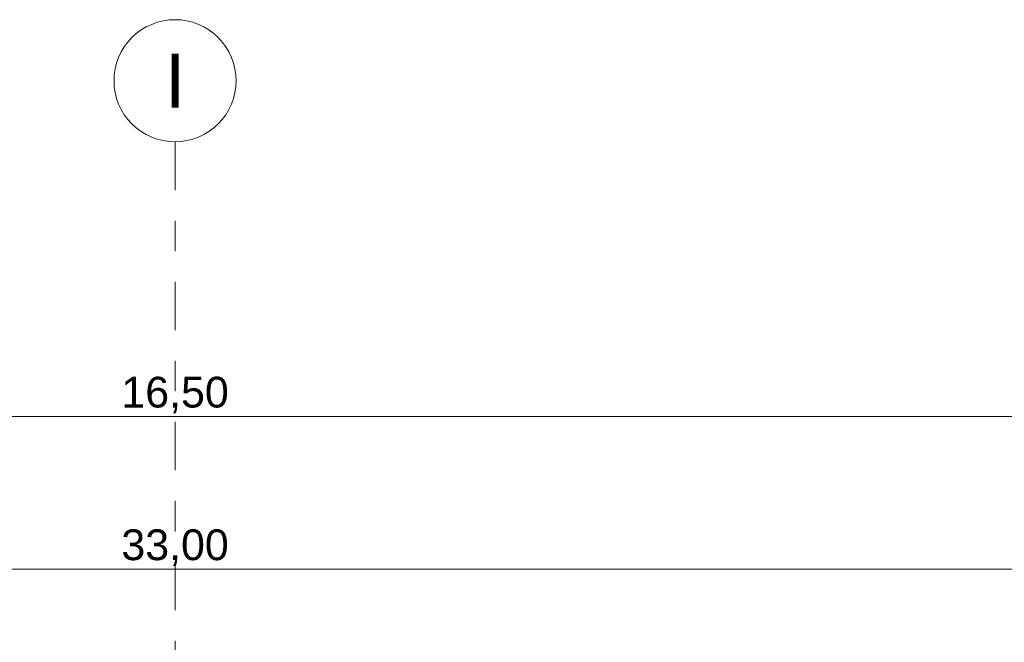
# Model space of a CAD drawing. Header units: metres. Extents: x -180 to 4, y -50 to 6.
# Tile 544 of 656: x -66.93 to -63.7, y 2.16 to 4.2. Entities that reach past the tile are written whole.
import ezdxf

# ---------------------------------------------------------------- set-up
doc = ezdxf.new("R2010")
doc.units = ezdxf.units.M
doc.header["$LTSCALE"] = 0.05
doc.header["$PDMODE"] = 1
doc.header["$PDSIZE"] = -2
doc.linetypes.add('Linienart-53', pattern=[5.291531, 3.175, -1.058062, 0.352704, -0.705764])
doc.layers.get('0').update_dxf_attribs({"lineweight": 25})
doc.layers.add('70 -71 Achsen- 1 Gebäudeachsen', color=7, linetype='Linienart-53', lineweight=18)
doc.layers.add('Keine', color=7, linetype='Continuous', lineweight=9)
doc.layers.add('70 -76 Bemaßung- 2 Allgemein', color=7, linetype='Continuous', lineweight=5, true_color=0x6666cc)
doc.styles.add('Arial', font='arial.ttf')
doc.dimstyles.new('k+k 1_50', dxfattribs={"dimtxt": 0.100689, "dimasz": 0.05302, "dimexe": 0.05, "dimexo": 0.15, "dimgap": 0.01, "dimtad": 1, "dimdec": 3, "dimtxsty": 'Arial', "dimblk": 'VW_SLASH', "dimblk1": 'VW_SLASH', "dimblk2": 'VW_SLASH', "dimcen": 0, "dimdle": 0.05, "dimadec": 3, "dimazin": 0, "dimtfac": 0.75, "dimtdec": 3, "dimtix": 1, "dimtmove": 0, "dimatfit": 0, "dimldrblk": 'VW_SLASH-1', "dimfxl": 0.125, "dimfxlon": 1, "dimfrac": 2, "dimtolj": 1, "dimarcsym": 0})

# ---------------------------------------------------------------- blocks, each defined once
blk = doc.blocks.new('VW_SLASH')
at = {"color": 0, "linetype": 'ByBlock', "lineweight": -2, "transparency": 16777216}
blk.add_line((0.943, 0), (-1, 0), dxfattribs=at)
at = {"color": 0, "lineweight": 20, "transparency": 16777216, "flags": 128}
blk.add_lwpolyline([(0.5, 0.5), (-0.5, -0.5)], dxfattribs=at)
blk = doc.blocks.new('*D10963')
at = {"layer": '70 -76 Bemaßung- 2 Allgemein', "color": 0, "lineweight": -2}
for p, q in [((-74.671, 3.05), (-74.671, 2.95)), ((-58.171, 3.05), (-58.171, 2.95)), ((-58.224, 2.9), (-74.618, 2.9))]:
    blk.add_line(p, q, dxfattribs=at)
at = {"layer": 'Defpoints', "color": 0}
for p in [(-74.671, 2.9), (-74.671, 2.9), (-58.171, 2.9)]:
    blk.add_point(p, dxfattribs=at)
at = {"layer": '70 -76 Bemaßung- 2 Allgemein', "color": 0, "lineweight": -2, "xscale": 0.05302001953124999, "yscale": 0.05302001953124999, "zscale": 0.05302001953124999, "rotation": 180}
blk.add_blockref('VW_SLASH', (-74.671, 2.9), dxfattribs=at)
at = {"layer": '70 -76 Bemaßung- 2 Allgemein', "color": 0, "lineweight": -2, "xscale": 0.05302001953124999, "yscale": 0.05302001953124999, "zscale": 0.05302001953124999}
blk.add_blockref('VW_SLASH', (-58.171, 2.9), dxfattribs=at)
at = {"layer": '70 -76 Bemaßung- 2 Allgemein', "color": 0, "insert": (-66.421, 2.9704), "char_height": 0.10069, "attachment_point": 5, "style": 'Arial'}
blk.add_mtext('\\A1;16,50', dxfattribs=at)
blk = doc.blocks.new('VW_SLASH-1')
at = {"color": 0, "linetype": 'ByBlock', "lineweight": -2, "transparency": 16777216}
blk.add_line((0.943, 0), (-1, 0), dxfattribs=at)
at = {"color": 0, "lineweight": 5, "transparency": 16777216, "flags": 128}
blk.add_lwpolyline([(0.5, 0.5), (-0.5, -0.5)], dxfattribs=at)
blk = doc.blocks.new('*D11009')
at = {"layer": '70 -76 Bemaßung- 2 Allgemein', "color": 0, "lineweight": -2}
for p, q in [((-82.921, 2.55), (-82.921, 2.45)), ((-49.921, 2.55), (-49.921, 2.45)), ((-49.974, 2.4), (-82.868, 2.4))]:
    blk.add_line(p, q, dxfattribs=at)
at = {"layer": 'Defpoints', "color": 0}
for p in [(-82.921, 2.4), (-82.921, 2.4), (-49.921, 2.4)]:
    blk.add_point(p, dxfattribs=at)
at = {"layer": '70 -76 Bemaßung- 2 Allgemein', "color": 0, "lineweight": -2, "xscale": 0.05302001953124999, "yscale": 0.05302001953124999, "zscale": 0.05302001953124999, "rotation": 180}
blk.add_blockref('VW_SLASH', (-82.921, 2.4), dxfattribs=at)
at = {"layer": '70 -76 Bemaßung- 2 Allgemein', "color": 0, "lineweight": -2, "xscale": 0.05302001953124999, "yscale": 0.05302001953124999, "zscale": 0.05302001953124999}
blk.add_blockref('VW_SLASH', (-49.921, 2.4), dxfattribs=at)
at = {"layer": '70 -76 Bemaßung- 2 Allgemein', "color": 0, "insert": (-66.421, 2.4704), "char_height": 0.10069, "attachment_point": 5, "style": 'Arial'}
blk.add_mtext('\\A1;33,00', dxfattribs=at)
blk = doc.blocks.new('_Achsen (3D)')
at = {"color": 255, "transparency": 33554687}
blk.add_wipeout([(-66.421, 4.2), (-66.4014, 4.199), (-66.382, 4.1961), (-66.3629, 4.1913), (-66.3445, 4.1847), (-66.3267, 4.1763), (-66.3099, 4.1663), (-66.2941, 4.1546), (-66.2796, 4.1414), (-66.2664, 4.1268), (-66.2547, 4.1111), (-66.2446, 4.0942), (-66.2362, 4.0765), (-66.2296, 4.058), (-66.2248, 4.039), (-66.222, 4.0196), (-66.221, 4), (-66.222, 3.9804), (-66.2248, 3.9609), (-66.2296, 3.9419), (-66.2362, 3.9234), (-66.2446, 3.9057), (-66.2547, 3.8888), (-66.2664, 3.8731), (-66.2796, 3.8585), (-66.2941, 3.8454), (-66.3099, 3.8337), (-66.3267, 3.8236), (-66.3445, 3.8152), (-66.3629, 3.8086), (-66.382, 3.8038), (-66.4014, 3.8009), (-66.421, 3.8), (-66.4406, 3.8009), (-66.46, 3.8038), (-66.4791, 3.8086), (-66.4975, 3.8152), (-66.5153, 3.8236), (-66.5321, 3.8337), (-66.5479, 3.8454), (-66.5624, 3.8585), (-66.5756, 3.8731), (-66.5873, 3.8888), (-66.5974, 3.9057), (-66.6058, 3.9234), (-66.6124, 3.9419), (-66.6172, 3.9609), (-66.62, 3.9804), (-66.621, 4), (-66.62, 4.0196), (-66.6172, 4.039), (-66.6124, 4.058), (-66.6058, 4.0765), (-66.5974, 4.0942), (-66.5873, 4.1111), (-66.5756, 4.1268), (-66.5624, 4.1414), (-66.5479, 4.1546), (-66.5321, 4.1663), (-66.5153, 4.1763), (-66.4975, 4.1847), (-66.4791, 4.1913), (-66.46, 4.1961), (-66.4406, 4.199)], dxfattribs=at).dxf.layer = 'Keine'
at = {"layer": '70 -71 Achsen- 1 Gebäudeachsen', "transparency": 33554687}
blk.add_line((-66.421, 3.8), (-66.421, -46.172), dxfattribs=at)
at = {"layer": 'Keine', "transparency": 33554687, "flags": 128}
blk.add_lwpolyline([(-66.421, 4.2), (-66.4014, 4.199), (-66.382, 4.1961), (-66.3629, 4.1913), (-66.3445, 4.1847), (-66.3267, 4.1763), (-66.3099, 4.1663), (-66.2941, 4.1546), (-66.2796, 4.1414), (-66.2664, 4.1268), (-66.2547, 4.1111), (-66.2446, 4.0942), (-66.2362, 4.0765), (-66.2296, 4.058), (-66.2248, 4.039), (-66.222, 4.0196), (-66.221, 4), (-66.222, 3.9804), (-66.2248, 3.9609), (-66.2296, 3.9419), (-66.2362, 3.9234), (-66.2446, 3.9057), (-66.2547, 3.8888), (-66.2664, 3.8731), (-66.2796, 3.8585), (-66.2941, 3.8454), (-66.3099, 3.8337), (-66.3267, 3.8236), (-66.3445, 3.8152), (-66.3629, 3.8086), (-66.382, 3.8038), (-66.4014, 3.8009), (-66.421, 3.8), (-66.4406, 3.8009), (-66.46, 3.8038), (-66.4791, 3.8086), (-66.4975, 3.8152), (-66.5153, 3.8236), (-66.5321, 3.8337), (-66.5479, 3.8454), (-66.5624, 3.8585), (-66.5756, 3.8731), (-66.5873, 3.8888), (-66.5974, 3.9057), (-66.6058, 3.9234), (-66.6124, 3.9419), (-66.6172, 3.9609), (-66.62, 3.9804), (-66.621, 4), (-66.62, 4.0196), (-66.6172, 4.039), (-66.6124, 4.058), (-66.6058, 4.0765), (-66.5974, 4.0942), (-66.5873, 4.1111), (-66.5756, 4.1268), (-66.5624, 4.1414), (-66.5479, 4.1546), (-66.5321, 4.1663), (-66.5153, 4.1763), (-66.4975, 4.1847), (-66.4791, 4.1913), (-66.46, 4.1961), (-66.4406, 4.199)], close=True, dxfattribs=at)
at = {"layer": 'Keine', "transparency": 33554687, "insert": (-66.421, 4), "char_height": 0.1762, "attachment_point": 5, "line_spacing_factor": 0.970891, "style": 'Arial'}
blk.add_mtext('I', dxfattribs=at)
blk = doc.blocks.new('Gruppe-9718')
at = {"layer": '70 -76 Bemaßung- 2 Allgemein'}
dim = blk.add_linear_dim(base=(-74.67099996, 2.89995802), p1=(-58.17099996, 2.89995802), p2=(-74.67099996, 2.89995802), text='16,50', dimstyle='k+k 1_50', override={"dimtxt": 0.100689, "dimgap": 0.01, "dimdec": 8, "dimpost": '<>', "dimtxsty": 'Arial', "dimtmove": 2}, dxfattribs=at)
dim.commit()
dim.dimension.update_dxf_attribs({"geometry": '*D10963', "text_midpoint": (-66.42099996, 2.97042156)})
blk = doc.blocks.new('Gruppe-9721')
at = {"layer": '70 -76 Bemaßung- 2 Allgemein'}
dim = blk.add_linear_dim(base=(-82.92099996, 2.39995802), p1=(-49.92099996, 2.39995802), p2=(-82.92099996, 2.39995802), text='33,00', dimstyle='k+k 1_50', override={"dimtxt": 0.100689, "dimgap": 0.01, "dimdec": 8, "dimpost": '<>', "dimtxsty": 'Arial', "dimtmove": 2}, dxfattribs=at)
dim.commit()
dim.dimension.update_dxf_attribs({"geometry": '*D11009', "text_midpoint": (-66.42099996, 2.47042156)})
blk = doc.blocks.new('_OG3_2D Bemaßung_ Beschriftung (2D)')
at = {"layer": '70 -76 Bemaßung- 2 Allgemein'}
for name in ['Gruppe-9718', 'Gruppe-9721']:
    blk.add_blockref(name, (0, 0), dxfattribs=at)

msp = doc.modelspace()

# ---------------------------------------------------------------- block references
at = {"layer": 'Keine', "color": 1}
msp.add_blockref('_OG3_2D Bemaßung_ Beschriftung (2D)', (0, 0), dxfattribs=at)

# ---------------------------------------------------------------- next in the draw order: block references
msp.add_blockref('_Achsen (3D)', (0, 0), dxfattribs=at)

doc.saveas('drawing.dxf')
